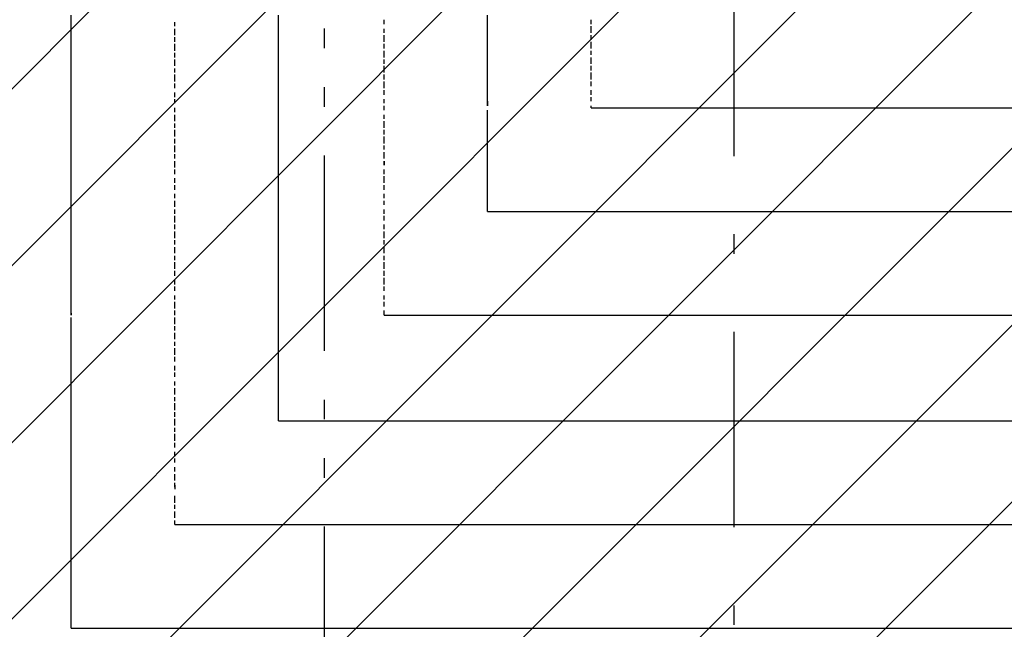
# Model space of a CAD drawing. Extents: x 997 to 109698, y 921 to 94021.
# Tile 393 of 656: x 16113 to 18005, y 36688 to 37858. Entities that reach past the tile are written whole.
import ezdxf

# ---------------------------------------------------------------- set-up
doc = ezdxf.new("R2010")
doc.units = 0
doc.header["$MEASUREMENT"] = 0
for name, color, linetype in [('12', 7, 'CONTINUOUS'), ('28', 7, 'CONTINUOUS'), ('40', 7, 'CONTINUOUS')]:
    doc.layers.add(name, color=color, linetype=linetype)

msp = doc.modelspace()

# ---------------------------------------------------------------- linework, layer by layer
at = {"layer": '12', "color": 5}
for p, q in [((16211.630503, 37853.563401), (16211.630503, 37866.563401)), ((16609.630503, 37853.563401), (16609.630503, 37866.563401)), ((17011.630503, 37857.563401), (17011.630503, 37866.563401)), ((16211.630503, 37845.563401), (16211.630503, 37853.563401)), ((16211.630503, 37832.563401), (16211.630503, 37845.563401)), ((16609.630503, 37845.563401), (16609.630503, 37853.563401)), ((16609.630503, 37836.563401), (16609.630503, 37845.563401)), ((17011.630503, 37845.563401), (17011.630503, 37857.563401)), ((17011.630503, 37836.563401), (17011.630503, 37845.563401)), ((16211.630503, 37824.563401), (16211.630503, 37832.563401)), ((16211.630503, 37815.563401), (16211.630503, 37824.563401)), ((16609.630503, 37824.563401), (16609.630503, 37836.563401)), ((16609.630503, 37815.563401), (16609.630503, 37824.563401)), ((17011.630503, 37828.563401), (17011.630503, 37836.563401)), ((17011.630503, 37815.563401), (17011.630503, 37828.563401)), ((16211.630503, 37802.563401), (16211.630503, 37815.563401)), ((16609.630503, 37807.563401), (16609.630503, 37815.563401)), ((16609.630503, 37794.563401), (16609.630503, 37807.563401)), ((17011.630503, 37807.563401), (17011.630503, 37815.563401)), ((17011.630503, 37798.563401), (17011.630503, 37807.563401)), ((16211.630503, 37794.563401), (16211.630503, 37802.563401)), ((16211.630503, 37785.563401), (16211.630503, 37794.563401)), ((16609.630503, 37785.563401), (16609.630503, 37794.563401)), ((17011.630503, 37785.563401), (17011.630503, 37798.563401)), ((16211.630503, 37773.563401), (16211.630503, 37785.563401)), ((16211.630503, 37764.563401), (16211.630503, 37773.563401)), ((16609.630503, 37777.563401), (16609.630503, 37785.563401)), ((16609.630503, 37764.563401), (16609.630503, 37777.563401)), ((17011.630503, 37777.563401), (17011.630503, 37785.563401)), ((17011.630503, 37769.563401), (17011.630503, 37777.563401)), ((17011.630503, 37756.563401), (17011.630503, 37769.563401)), ((16211.630503, 37756.563401), (16211.630503, 37764.563401)), ((16211.630503, 37743.563401), (16211.630503, 37756.563401)), ((16609.630503, 37756.563401), (16609.630503, 37764.563401)), ((16609.630503, 37743.563401), (16609.630503, 37756.563401)), ((17011.630503, 37747.563401), (17011.630503, 37756.563401)), ((16211.630503, 37735.563401), (16211.630503, 37743.563401)), ((16211.630503, 37722.563401), (16211.630503, 37735.563401)), ((16609.630503, 37735.563401), (16609.630503, 37743.563401)), ((16609.630503, 37726.563401), (16609.630503, 37735.563401)), ((17011.630503, 37735.563401), (17011.630503, 37747.563401)), ((17011.630503, 37726.563401), (17011.630503, 37735.563401)), ((16211.630503, 37713.563401), (16211.630503, 37722.563401)), ((16211.630503, 37705.563401), (16211.630503, 37713.563401)), ((16609.630503, 37713.563401), (16609.630503, 37726.563401)), ((16609.630503, 37705.563401), (16609.630503, 37713.563401)), ((17011.630503, 37718.563401), (17011.630503, 37726.563401)), ((17011.630503, 37705.563401), (17011.630503, 37718.563401)), ((16211.630503, 37692.563401), (16211.630503, 37705.563401)), ((16211.630503, 37684.563401), (16211.630503, 37692.563401)), ((16609.630503, 37697.563401), (16609.630503, 37705.563401)), ((16609.630503, 37684.563401), (16609.630503, 37697.563401)), ((17011.630503, 37697.563401), (17011.630503, 37705.563401)), ((16211.630503, 37675.563401), (16211.630503, 37684.563401)), ((16211.630503, 37663.563401), (16211.630503, 37675.563401)), ((16609.630503, 37675.563401), (16609.630503, 37684.563401)), ((16609.630503, 37667.563401), (16609.630503, 37675.563401)), ((17011.630503, 37675.563401), (17011.630503, 37684.563401)), ((17011.630503, 37667.563401), (17011.630503, 37675.563401)), ((16211.630503, 37654.563401), (16211.630503, 37663.563401)), ((16211.630503, 37646.563401), (16211.630503, 37654.563401)), ((16609.630503, 37654.563401), (16609.630503, 37667.563401)), ((16609.630503, 37646.563401), (16609.630503, 37654.563401)), ((17011.630503, 37654.563401), (17011.630503, 37667.563401)), ((17011.630503, 37646.563401), (17011.630503, 37654.563401)), ((16211.630503, 37633.563401), (16211.630503, 37646.563401)), ((16609.630503, 37633.563401), (16609.630503, 37646.563401)), ((17011.630503, 37637.563401), (17011.630503, 37646.563401)), ((17011.630503, 37625.563401), (17011.630503, 37637.563401)), ((16211.630503, 37625.563401), (16211.630503, 37633.563401)), ((16211.630503, 37612.563401), (16211.630503, 37625.563401)), ((16609.630503, 37625.563401), (16609.630503, 37633.563401)), ((16609.630503, 37616.563401), (16609.630503, 37625.563401)), ((16609.630503, 37603.563401), (16609.630503, 37616.563401)), ((17011.630503, 37616.563401), (17011.630503, 37625.563401)), ((17011.630503, 37603.563401), (17011.630503, 37616.563401)), ((16211.630503, 37603.563401), (16211.630503, 37612.563401)), ((16211.630503, 37595.563401), (16211.630503, 37603.563401)), ((16609.630503, 37595.563401), (16609.630503, 37603.563401)), ((17011.630503, 37595.563401), (17011.630503, 37603.563401)), ((16211.630503, 37582.563401), (16211.630503, 37595.563401)), ((16211.630503, 37574.563401), (16211.630503, 37582.563401)), ((16609.630503, 37586.563401), (16609.630503, 37595.563401)), ((16609.630503, 37574.563401), (16609.630503, 37586.563401)), ((17011.630503, 37586.563401), (17011.630503, 37595.563401)), ((17011.630503, 37574.563401), (17011.630503, 37586.563401)), ((16211.630503, 37565.563401), (16211.630503, 37574.563401)), ((16211.630503, 37553.563401), (16211.630503, 37565.563401)), ((16609.630503, 37565.563401), (16609.630503, 37574.563401)), ((16609.630503, 37557.563401), (16609.630503, 37565.563401)), ((17011.630503, 37565.563401), (17011.630503, 37574.563401)), ((17011.630503, 37557.563401), (17011.630503, 37565.563401)), ((16211.630503, 37544.563401), (16211.630503, 37553.563401)), ((16211.630503, 37536.563401), (16211.630503, 37544.563401)), ((16609.630503, 37544.563401), (16609.630503, 37557.563401)), ((16609.630503, 37536.563401), (16609.630503, 37544.563401)), ((17011.630503, 37544.563401), (17011.630503, 37557.563401)), ((17011.630503, 37536.563401), (17011.630503, 37544.563401)), ((16211.630503, 37523.563401), (16211.630503, 37536.563401)), ((16211.630503, 37515.563401), (16211.630503, 37523.563401)), ((16609.630503, 37523.563401), (16609.630503, 37536.563401)), ((16609.630503, 37515.563401), (16609.630503, 37523.563401)), ((17011.630503, 37527.563401), (17011.630503, 37536.563401)), ((17011.630503, 37515.563401), (17011.630503, 37527.563401)), ((16211.630503, 37506.563401), (16211.630503, 37515.563401)), ((16211.630503, 37493.563401), (16211.630503, 37506.563401)), ((16609.630503, 37506.563401), (16609.630503, 37515.563401)), ((16609.630503, 37493.563401), (16609.630503, 37506.563401)), ((17011.630503, 37506.563401), (17011.630503, 37515.563401)), ((17011.630503, 37493.563401), (17011.630503, 37506.563401)), ((16211.630503, 37485.563401), (16211.630503, 37493.563401)), ((16211.630503, 37472.563401), (16211.630503, 37485.563401)), ((16609.630503, 37485.563401), (16609.630503, 37493.563401)), ((16609.630503, 37476.563401), (16609.630503, 37485.563401)), ((17011.630503, 37489.563401), (17011.630503, 37493.563401)), ((17011.630503, 37489.563401), (17748.630503, 37489.563401)), ((17748.630503, 37489.563401), (18747.630503, 37489.563401)), ((16211.630503, 37464.563401), (16211.630503, 37472.563401)), ((16211.630503, 37455.563401), (16211.630503, 37464.563401)), ((16609.630503, 37464.563401), (16609.630503, 37476.563401)), ((16609.630503, 37455.563401), (16609.630503, 37464.563401)), ((16211.630503, 37443.563401), (16211.630503, 37455.563401)), ((16609.630503, 37447.563401), (16609.630503, 37455.563401)), ((16609.630503, 37434.563401), (16609.630503, 37447.563401)), ((16211.630503, 37434.563401), (16211.630503, 37443.563401)), ((16211.630503, 37426.563401), (16211.630503, 37434.563401)), ((16211.630503, 37413.563401), (16211.630503, 37426.563401)), ((16609.630503, 37426.563401), (16609.630503, 37434.563401)), ((16609.630503, 37413.563401), (16609.630503, 37426.563401)), ((16211.630503, 37404.563401), (16211.630503, 37413.563401)), ((16609.630503, 37404.563401), (16609.630503, 37413.563401)), ((16211.630503, 37396.563401), (16211.630503, 37404.563401)), ((16211.630503, 37383.563401), (16211.630503, 37396.563401)), ((16609.630503, 37396.563401), (16609.630503, 37404.563401)), ((16609.630503, 37383.563401), (16609.630503, 37396.563401)), ((16211.630503, 37375.563401), (16211.630503, 37383.563401)), ((16211.630503, 37362.563401), (16211.630503, 37375.563401)), ((16609.630503, 37375.563401), (16609.630503, 37383.563401)), ((16609.630503, 37366.563401), (16609.630503, 37375.563401)), ((16211.630503, 37354.563401), (16211.630503, 37362.563401)), ((16211.630503, 37345.563401), (16211.630503, 37354.563401)), ((16609.630503, 37354.563401), (16609.630503, 37366.563401)), ((16609.630503, 37345.563401), (16609.630503, 37354.563401)), ((16211.630503, 37332.563401), (16211.630503, 37345.563401)), ((16211.630503, 37324.563401), (16211.630503, 37332.563401)), ((16609.630503, 37337.563401), (16609.630503, 37345.563401)), ((16609.630503, 37324.563401), (16609.630503, 37337.563401)), ((16211.630503, 37316.563401), (16211.630503, 37324.563401)), ((16211.630503, 37303.563401), (16211.630503, 37316.563401)), ((16609.630503, 37316.563401), (16609.630503, 37324.563401)), ((16609.630503, 37307.563401), (16609.630503, 37316.563401)), ((16211.630503, 37294.563401), (16211.630503, 37303.563401)), ((16609.630503, 37294.563401), (16609.630503, 37307.563401)), ((16609.630503, 37286.563401), (16609.630503, 37294.563401)), ((16211.630503, 37277.563401), (16211.630503, 37286.563401)), ((16211.630503, 37269.563401), (16211.630503, 37277.563401)), ((16609.630503, 37273.563401), (16609.630503, 37286.563401)), ((16211.630503, 37256.563401), (16211.630503, 37269.563401)), ((16211.630503, 37248.563401), (16211.630503, 37256.563401)), ((16609.630503, 37265.563401), (16609.630503, 37273.563401)), ((16609.630503, 37256.563401), (16609.630503, 37265.563401)), ((16609.630503, 37244.563401), (16609.630503, 37256.563401)), ((16211.630503, 37239.563401), (16211.630503, 37248.563401)), ((16211.630503, 37227.563401), (16211.630503, 37239.563401)), ((16609.630503, 37235.563401), (16609.630503, 37244.563401)), ((16211.630503, 37218.563401), (16211.630503, 37227.563401)), ((16211.630503, 37210.563401), (16211.630503, 37218.563401)), ((16609.630503, 37227.563401), (16609.630503, 37235.563401)), ((16609.630503, 37214.563401), (16609.630503, 37227.563401)), ((16211.630503, 37197.563401), (16211.630503, 37210.563401)), ((16609.630503, 37205.563401), (16609.630503, 37214.563401)), ((16609.630503, 37197.563401), (16609.630503, 37205.563401)), ((16211.630503, 37189.563401), (16211.630503, 37197.563401)), ((16211.630503, 37176.563401), (16211.630503, 37189.563401)), ((16609.630503, 37184.563401), (16609.630503, 37197.563401)), ((16609.630503, 37176.563401), (16609.630503, 37184.563401)), ((16211.630503, 37167.563401), (16211.630503, 37176.563401)), ((16211.630503, 37159.563401), (16211.630503, 37167.563401)), ((16609.630503, 37163.563401), (16609.630503, 37176.563401)), ((16609.630503, 37155.563401), (16609.630503, 37163.563401)), ((16211.630503, 37146.563401), (16211.630503, 37159.563401)), ((16211.630503, 37138.563401), (16211.630503, 37146.563401)), ((16609.630503, 37146.563401), (16609.630503, 37155.563401)), ((16609.630503, 37133.563401), (16609.630503, 37146.563401)), ((16211.630503, 37129.563401), (16211.630503, 37138.563401)), ((16211.630503, 37117.563401), (16211.630503, 37129.563401)), ((16609.630503, 37125.563401), (16609.630503, 37133.563401)), ((16609.630503, 37117.563401), (16609.630503, 37125.563401)), ((16211.630503, 37108.563401), (16211.630503, 37117.563401)), ((16211.630503, 37100.563401), (16211.630503, 37108.563401)), ((16609.630503, 37104.563401), (16609.630503, 37117.563401)), ((16609.630503, 37095.563401), (16609.630503, 37104.563401)), ((16211.630503, 37087.563401), (16211.630503, 37100.563401)), ((16211.630503, 37078.563401), (16211.630503, 37087.563401)), ((16609.630503, 37087.563401), (16609.630503, 37095.563401)), ((16609.630503, 37087.563401), (17523.630503, 37087.563401)), ((17523.630503, 37087.563401), (18522.630503, 37087.563401)), ((16211.630503, 37070.563401), (16211.630503, 37078.563401)), ((16211.630503, 37057.563401), (16211.630503, 37070.563401)), ((16211.630503, 37049.563401), (16211.630503, 37057.563401)), ((16211.630503, 37036.563401), (16211.630503, 37049.563401)), ((16211.630503, 37028.563401), (16211.630503, 37036.563401)), ((16211.630503, 37019.563401), (16211.630503, 37028.563401)), ((16211.630503, 37007.563401), (16211.630503, 37019.563401)), ((16211.630503, 36998.563401), (16211.630503, 37007.563401)), ((16211.630503, 36990.563401), (16211.630503, 36998.563401)), ((16211.630503, 36977.563401), (16211.630503, 36990.563401)), ((16211.630503, 36968.563401), (16211.630503, 36977.563401)), ((16211.630503, 36960.563401), (16211.630503, 36968.563401)), ((16211.630503, 36947.563401), (16211.630503, 36960.563401)), ((16211.630503, 36939.563401), (16211.630503, 36947.563401)), ((16211.630503, 36926.563401), (16211.630503, 36939.563401)), ((16211.630503, 36918.563401), (16211.630503, 36926.563401)), ((16211.630503, 36909.563401), (16211.630503, 36918.563401)), ((16211.630503, 36896.563401), (16211.630503, 36909.563401)), ((16211.630503, 36888.563401), (16211.630503, 36896.563401)), ((16211.630503, 36880.563401), (16211.630503, 36888.563401)), ((16211.630503, 36867.563401), (16211.630503, 36880.563401)), ((16211.630503, 36858.563401), (16211.630503, 36867.563401)), ((16211.630503, 36850.563401), (16211.630503, 36858.563401)), ((16211.630503, 36837.563401), (16211.630503, 36850.563401)), ((16211.630503, 36829.563401), (16211.630503, 36837.563401)), ((16211.630503, 36816.563401), (16211.630503, 36829.563401)), ((16211.630503, 36808.563401), (16211.630503, 36816.563401)), ((16211.630503, 36799.563401), (16211.630503, 36808.563401)), ((16211.630503, 36786.563401), (16211.630503, 36799.563401)), ((16211.630503, 36778.563401), (16211.630503, 36786.563401)), ((16211.630503, 36769.563401), (16211.630503, 36778.563401)), ((16211.630503, 36757.563401), (16211.630503, 36769.563401)), ((16211.630503, 36748.563401), (16211.630503, 36757.563401)), ((16211.630503, 36740.563401), (16211.630503, 36748.563401)), ((16211.630503, 36727.563401), (16211.630503, 36740.563401)), ((16211.630503, 36719.563401), (16211.630503, 36727.563401)), ((16211.630503, 36706.563401), (16211.630503, 36719.563401)), ((16211.630503, 36697.563401), (16211.630503, 36706.563401)), ((16211.630503, 36689.563401), (16211.630503, 36697.563401)), ((16211.630503, 36689.563401), (16799.630503, 36689.563401)), ((16799.630503, 36689.563401), (17798.630503, 36689.563401)), ((17798.630503, 36689.563401), (18798.630503, 36689.563401))]:
    msp.add_line(p, q, dxfattribs=at)
at = {"layer": '12', "color": 1}
for p, q in [((16410.630503, 37845.563401), (16410.630503, 37853.563401)), ((16812.630503, 37849.563401), (16812.630503, 37857.563401)), ((17210.630503, 37849.563401), (17210.630503, 37857.563401)), ((17210.630503, 37832.563401), (17210.630503, 37845.563401)), ((16410.630503, 37828.563401), (16410.630503, 37840.563401)), ((16410.630503, 37815.563401), (16410.630503, 37824.563401)), ((16812.630503, 37832.563401), (16812.630503, 37840.563401)), ((16812.630503, 37815.563401), (16812.630503, 37828.563401)), ((17210.630503, 37819.563401), (17210.630503, 37828.563401)), ((16410.630503, 37798.563401), (16410.630503, 37811.563401)), ((16812.630503, 37802.563401), (16812.630503, 37811.563401)), ((17210.630503, 37802.563401), (17210.630503, 37815.563401)), ((16410.630503, 37785.563401), (16410.630503, 37794.563401)), ((16812.630503, 37785.563401), (16812.630503, 37798.563401)), ((17210.630503, 37790.563401), (17210.630503, 37798.563401)), ((16410.630503, 37769.563401), (16410.630503, 37781.563401)), ((16812.630503, 37773.563401), (16812.630503, 37781.563401)), ((16812.630503, 37756.563401), (16812.630503, 37769.563401)), ((17210.630503, 37773.563401), (17210.630503, 37785.563401)), ((17210.630503, 37760.563401), (17210.630503, 37769.563401)), ((16410.630503, 37756.563401), (16410.630503, 37764.563401)), ((16410.630503, 37739.563401), (16410.630503, 37752.563401)), ((16812.630503, 37743.563401), (16812.630503, 37752.563401)), ((17210.630503, 37743.563401), (17210.630503, 37756.563401)), ((16410.630503, 37726.563401), (16410.630503, 37735.563401)), ((16812.630503, 37726.563401), (16812.630503, 37739.563401)), ((17210.630503, 37730.563401), (17210.630503, 37739.563401)), ((16410.630503, 37709.563401), (16410.630503, 37718.563401)), ((16812.630503, 37713.563401), (16812.630503, 37722.563401)), ((17210.630503, 37713.563401), (17210.630503, 37722.563401)), ((16410.630503, 37697.563401), (16410.630503, 37705.563401)), ((16812.630503, 37697.563401), (16812.630503, 37705.563401)), ((16812.630503, 37684.563401), (16812.630503, 37692.563401)), ((17210.630503, 37701.563401), (17210.630503, 37709.563401)), ((17210.630503, 37688.563401), (17210.630503, 37692.563401)), ((16410.630503, 37680.563401), (16410.630503, 37688.563401)), ((16410.630503, 37663.563401), (16410.630503, 37675.563401)), ((16812.630503, 37667.563401), (16812.630503, 37675.563401)), ((16410.630503, 37650.563401), (16410.630503, 37658.563401)), ((16812.630503, 37650.563401), (16812.630503, 37663.563401)), ((16410.630503, 37633.563401), (16410.630503, 37646.563401)), ((16812.630503, 37637.563401), (16812.630503, 37646.563401)), ((16410.630503, 37620.563401), (16410.630503, 37629.563401)), ((16410.630503, 37603.563401), (16410.630503, 37616.563401)), ((16812.630503, 37620.563401), (16812.630503, 37633.563401)), ((16812.630503, 37608.563401), (16812.630503, 37616.563401)), ((16410.630503, 37591.563401), (16410.630503, 37599.563401)), ((16812.630503, 37591.563401), (16812.630503, 37603.563401)), ((16410.630503, 37574.563401), (16410.630503, 37586.563401)), ((16812.630503, 37578.563401), (16812.630503, 37586.563401)), ((16812.630503, 37586.563401), (16812.630503, 37578.563401)), ((16410.630503, 37561.563401), (16410.630503, 37570.563401)), ((16812.630503, 37561.563401), (16812.630503, 37570.563401)), ((16410.630503, 37544.563401), (16410.630503, 37553.563401)), ((16410.630503, 37531.563401), (16410.630503, 37540.563401)), ((16812.630503, 37544.563401), (16812.630503, 37557.563401)), ((16812.630503, 37531.563401), (16812.630503, 37540.563401)), ((16410.630503, 37515.563401), (16410.630503, 37523.563401)), ((16812.630503, 37515.563401), (16812.630503, 37523.563401)), ((16410.630503, 37498.563401), (16410.630503, 37510.563401)), ((16812.630503, 37502.563401), (16812.630503, 37510.563401)), ((16410.630503, 37485.563401), (16410.630503, 37493.563401)), ((16812.630503, 37485.563401), (16812.630503, 37493.563401)), ((16410.630503, 37468.563401), (16410.630503, 37481.563401)), ((16410.630503, 37455.563401), (16410.630503, 37464.563401)), ((16812.630503, 37472.563401), (16812.630503, 37481.563401)), ((16812.630503, 37455.563401), (16812.630503, 37464.563401)), ((16410.630503, 37438.563401), (16410.630503, 37451.563401)), ((16812.630503, 37438.563401), (16812.630503, 37451.563401)), ((16410.630503, 37426.563401), (16410.630503, 37434.563401)), ((16812.630503, 37426.563401), (16812.630503, 37434.563401)), ((16410.630503, 37409.563401), (16410.630503, 37421.563401)), ((16812.630503, 37409.563401), (16812.630503, 37421.563401)), ((16410.630503, 37396.563401), (16410.630503, 37404.563401)), ((16410.630503, 37379.563401), (16410.630503, 37392.563401)), ((16812.630503, 37396.563401), (16812.630503, 37404.563401)), ((16812.630503, 37379.563401), (16812.630503, 37392.563401)), ((16410.630503, 37366.563401), (16410.630503, 37375.563401)), ((16812.630503, 37366.563401), (16812.630503, 37375.563401)), ((16410.630503, 37349.563401), (16410.630503, 37358.563401)), ((16812.630503, 37349.563401), (16812.630503, 37362.563401)), ((16410.630503, 37337.563401), (16410.630503, 37345.563401)), ((16812.630503, 37337.563401), (16812.630503, 37345.563401)), ((16410.630503, 37320.563401), (16410.630503, 37328.563401)), ((16410.630503, 37303.563401), (16410.630503, 37316.563401)), ((16812.630503, 37320.563401), (16812.630503, 37328.563401)), ((16812.630503, 37307.563401), (16812.630503, 37316.563401)), ((16410.630503, 37290.563401), (16410.630503, 37299.563401)), ((16812.630503, 37290.563401), (16812.630503, 37299.563401)), ((16410.630503, 37273.563401), (16410.630503, 37286.563401)), ((16410.630503, 37261.563401), (16410.630503, 37269.563401)), ((16410.630503, 37244.563401), (16410.630503, 37256.563401)), ((16410.630503, 37231.563401), (16410.630503, 37239.563401)), ((16410.630503, 37214.563401), (16410.630503, 37227.563401)), ((16410.630503, 37201.563401), (16410.630503, 37210.563401)), ((16410.630503, 37184.563401), (16410.630503, 37193.563401)), ((16410.630503, 37172.563401), (16410.630503, 37180.563401)), ((16410.630503, 37155.563401), (16410.630503, 37163.563401)), ((16410.630503, 37138.563401), (16410.630503, 37150.563401)), ((16410.630503, 37125.563401), (16410.630503, 37133.563401)), ((16410.630503, 37108.563401), (16410.630503, 37121.563401)), ((16410.630503, 37095.563401), (16410.630503, 37104.563401)), ((16410.630503, 37078.563401), (16410.630503, 37091.563401)), ((16410.630503, 37066.563401), (16410.630503, 37074.563401)), ((16410.630503, 37049.563401), (16410.630503, 37062.563401)), ((16410.630503, 37036.563401), (16410.630503, 37045.563401)), ((16410.630503, 37019.563401), (16410.630503, 37028.563401)), ((16410.630503, 37007.563401), (16410.630503, 37015.563401)), ((16410.630503, 36990.563401), (16410.630503, 36998.563401)), ((16410.630503, 36973.563401), (16410.630503, 36985.563401)), ((16410.630503, 36960.563401), (16410.630503, 36968.563401)), ((16410.630503, 36964.563401), (16410.630503, 36956.563401)), ((16410.630503, 36930.563401), (16410.630503, 36943.563401)), ((16410.630503, 36918.563401), (16410.630503, 36926.563401)), ((16410.630503, 36901.563401), (16410.630503, 36913.563401)), ((16410.630503, 36888.563401), (16410.630503, 36896.563401))]:
    msp.add_line(p, q, dxfattribs=at)
at = {"layer": '12', "color": 5}
msp.add_lwpolyline([(17011.630503, 37701.563401), (17011.630503, 37692.563401), (17011.630503, 37697.563401)], dxfattribs=at)
at = {"layer": '12', "color": 1}
for points in [[(17210.630503, 37688.563401), (36510.630503, 37688.563401), (36510.630503, 35356.563401)], [(16812.630503, 37290.563401), (36459.630503, 37290.563401), (36459.630503, 35356.563401)], [(16410.630503, 36888.563401), (36408.630503, 36888.563401), (36408.630503, 35356.563401)]]:
    msp.add_lwpolyline(points, dxfattribs=at)
at = {"layer": '12', "color": 5}
msp.add_lwpolyline([(16211.630503, 37294.563401), (16211.630503, 37290.563401), (16211.630503, 37294.563401)], close=True, dxfattribs=at)
at = {"layer": '28', "color": 2}
for p, q in [((36822.636205, 58450.918575), (14872.636205, 36500.918575)), ((36822.636205, 58111.50732), (14872.636205, 36161.50732)), ((36822.636205, 57772.096065), (14872.636205, 35822.096065)), ((14872.636205, 35482.68481), (36822.636205, 57432.68481)), ((15100.315887, 35370.953237), (36822.636205, 57093.273555)), ((15439.727142, 35370.953237), (36822.636205, 56753.8623)), ((15779.138397, 35370.953237), (36822.636205, 56414.451046)), ((16118.549652, 35370.953237), (36822.636205, 56075.039791)), ((16457.960907, 35370.953237), (36822.636205, 55735.628536))]:
    msp.add_line(p, q, dxfattribs=at)
at = {"layer": '28', "color": 4}
for p, q in [((17485.630503, 37596.063401), (17485.630503, 37971.063401)), ((17485.630503, 36883.563401), (17485.630503, 37258.563401))]:
    msp.add_line(p, q, dxfattribs=at)
at = {"layer": '28', "color": 4, "linetype": 'Continuous'}
for p, q in [((17485.630503, 37408.563401), (17485.630503, 37446.063401)), ((17485.630503, 36696.063401), (17485.630503, 36733.563401))]:
    msp.add_line(p, q, dxfattribs=at)
at = {"layer": '40', "color": 8, "linetype": 'Continuous'}
for p, q in [((16697.636205, 37840.954238), (16697.636205, 37803.454238)), ((16697.636205, 37728.454238), (16697.636205, 37690.954238)), ((16697.636205, 37597.204238), (16697.636205, 37222.204238)), ((16697.636205, 37128.454238), (16697.636205, 37090.954238)), ((16697.636205, 37015.954238), (16697.636205, 36978.454238)), ((16697.636205, 36884.704238), (16697.636205, 36509.704238))]:
    msp.add_line(p, q, dxfattribs=at)

doc.saveas('drawing.dxf')
